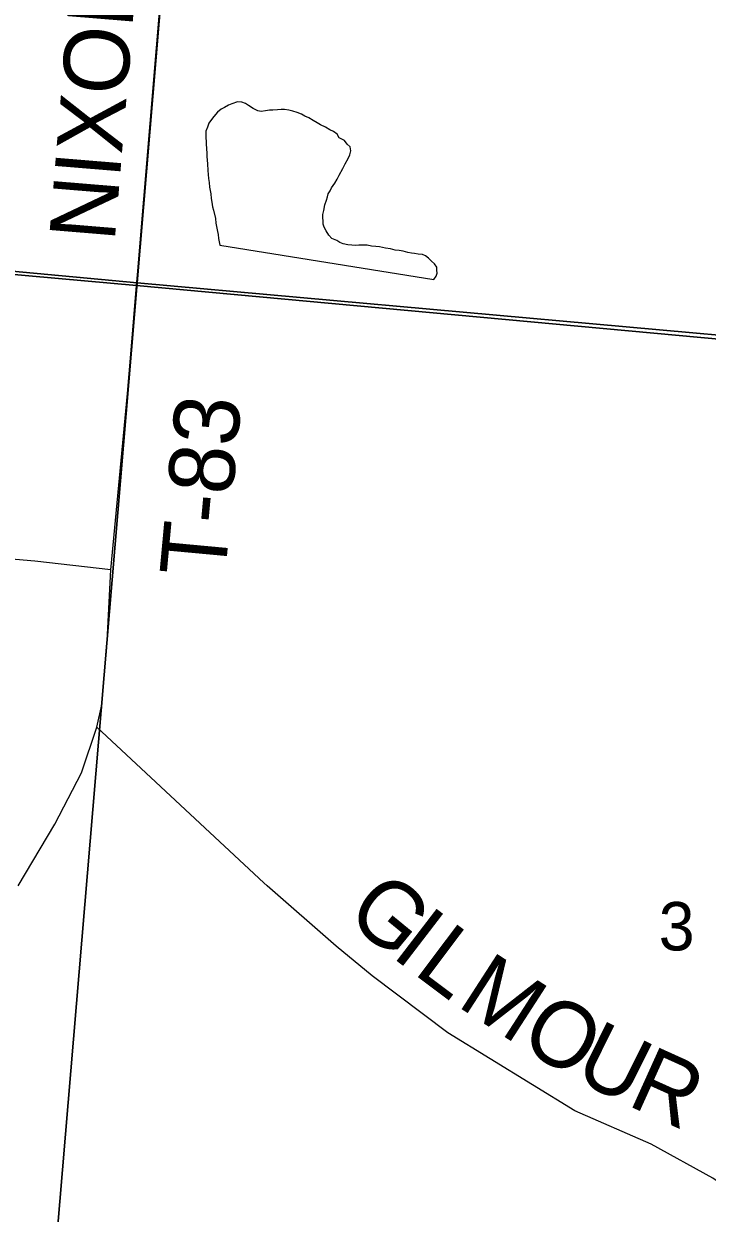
# Model space of a CAD drawing. Extents: x 1310247 to 1664935, y 284496 to 704931.
# Drawn here: x 1511625 to 1514749, y 509226 to 514662 of the extents above; entities that cross this region are included whole.
import ezdxf

# ---------------------------------------------------------------- set-up
doc = ezdxf.new("R2010")
doc.units = 0
for name, color, linetype in [('GM_X_Adjacent_County', 7, 'Continuous'), ('GM_X_County', 7, 'Continuous'), ('GM_X_County_Subdivision_Text', 7, 'Continuous'), ('GM_X_Interstate_Shield', 7, 'Continuous'), ('GM_X_Minor_River', 7, 'Continuous'), ('GM_X_Township_Subdivision', 7, 'Continuous'), ('GM_X_US_Location', 7, 'Continuous')]:
    doc.layers.add(name, color=color, linetype=linetype)

msp = doc.modelspace()

# ---------------------------------------------------------------- linework, layer by layer
at = {"layer": 'GM_X_Adjacent_County'}
for points in [[(1516892.3, 514668), (1516801.3, 514527.4), (1516770.6, 514495.1), (1516689.8, 514445.6), (1516647, 514400.5), (1516478.4, 514204.7), (1516408.9, 514102.6), (1516336.1, 514034.3), (1516262.5, 513920.2), (1516206.4, 513775.3), (1516118.6, 513596.1), (1516046.1, 513423.3), (1515960.6, 513113.8), (1512140, 513465.9), (1508014.5, 513835.1)], [(1508014.5, 513835.1), (1512140, 513465.9), (1515960.6, 513113.8)]]:
    msp.add_lwpolyline(points, dxfattribs=at)
at = {"layer": 'GM_X_County'}
for points in [[(1507180.6, 519609.2), (1512614.9, 519095.5), (1512143.7, 513477.1), (1506637.6, 513990.6)], [(1512143.7, 513477.1), (1511701, 508230.1), (1506128.6, 508801.3), (1506637.6, 513990.6)]]:
    msp.add_lwpolyline(points, close=True, dxfattribs=at)
for points in [[(1516863.5, 514699.1), (1516786.2, 514622.4), (1516701.2, 514559.9), (1516555.4, 514454.5), (1516464, 514374.1), (1516355.9, 514250), (1516308.6, 514176.9), (1516274.9, 514077.4), (1516246.5, 513936), (1516190.7, 513831), (1516076.1, 513681), (1515996.4, 513580.4), (1515948.8, 513485.3), (1515893.9, 513322.2), (1515862.2, 513220.8), (1515868.9, 513142.7), (1512143.7, 513477.1), (1512614.9, 519095.5)], [(1511701, 508230.1), (1512143.7, 513477.1), (1515868.9, 513142.7)]]:
    msp.add_lwpolyline(points, dxfattribs=at)
at = {"layer": 'GM_X_County_Subdivision_Text'}
for points in [[(1512144.1, 513514.8), (1512374.5, 516263.9)], [(1512113.6, 513151.7), (1512140, 513465.9), (1512144.1, 513514.8)], [(1512023.3, 512166.9), (1512098.6, 512972.5), (1512113.6, 513151.7)], [(1512721.9, 510736), (1511958.7, 511446.7)], [(1515971.3, 508360.6), (1515626.3, 508539), (1515525.2, 508648.2), (1515296.7, 508931.8), (1515170.5, 509081.5), (1514993.8, 509232.4), (1514775.4, 509387.2), (1514493.6, 509542), (1514144.2, 509694.9), (1513563.6, 510050.2), (1513217.2, 510311.2), (1513052.4, 510446.2), (1512736.8, 510722.1), (1512721.9, 510736)]]:
    msp.add_lwpolyline(points, dxfattribs=at)
at = {"layer": 'GM_X_Interstate_Shield'}
msp.add_lwpolyline([(1511599.4, 510722.1), (1511766.3, 511003.6), (1511888.6, 511238.3), (1511958.7, 511446.7), (1511981.7, 511549.4), (1512004.3, 511811.2), (1512023.3, 512166.9), (1511676.2, 512205.3), (1511305.4, 512238.1)], dxfattribs=at)
at = {"layer": 'GM_X_Minor_River'}
for points in [[(1513265.1, 513638.6), (1513251.1, 513642.9), (1513235, 513643.2), (1513214.9, 513645.5), (1513194.9, 513649.9), (1513176.8, 513650.3), (1513156.6, 513650.6), (1513140.5, 513648.9), (1513124.4, 513649.2), (1513106.3, 513651.6), (1513084.3, 513656), (1513070.4, 513662.3), (1513056.4, 513670.5), (1513032.5, 513681), (1513018.8, 513695.3), (1513007.1, 513715.6), (1512997.4, 513731.9), (1512993.7, 513746), (1512994.1, 513760.1), (1512992.4, 513776.2), (1512992.7, 513790.2), (1512997.2, 513808.2), (1513001.8, 513834.2), (1513008.3, 513856.2), (1513012.6, 513870.2), (1513017, 513884.2), (1513025.3, 513898.1), (1513031.7, 513912), (1513046.3, 513933.9), (1513056.8, 513951.8), (1513067.2, 513969.6), (1513084, 513999.5), (1513094.6, 514021.4), (1513107.2, 514045.2), (1513115.6, 514063.2), (1513120.1, 514081.2), (1513116.5, 514099.3), (1513102.6, 514111.6), (1513090.9, 514127.9), (1513067.1, 514140.4), (1513057.4, 514156.6), (1513041.5, 514169), (1513023.6, 514177.3), (1513003.8, 514189.7), (1512981.8, 514200.2), (1512965.9, 514208.5), (1512948, 514218.9), (1512928.2, 514231.3), (1512910.3, 514239.7), (1512894.4, 514248), (1512874.4, 514256.4), (1512854.4, 514262.8), (1512836.4, 514267.1), (1512816.3, 514269.5), (1512802.2, 514269.8), (1512784.1, 514268.1), (1512763.9, 514266.5), (1512747.8, 514266.8), (1512729.6, 514263.1), (1512709.5, 514261.4), (1512695.4, 514263.7), (1512673.5, 514274.1), (1512651.7, 514288.6), (1512637.8, 514296.9), (1512621.8, 514303.2), (1512601.7, 514305.6), (1512575.4, 514296), (1512561.1, 514290.2), (1512542.8, 514278.5), (1512526.5, 514270.8), (1512510.1, 514257), (1512493.5, 514237.2), (1512483.1, 514223.4), (1512470.7, 514207.5), (1512464.2, 514189.6), (1512457.8, 514171.6), (1512457.5, 514157.6), (1512457.1, 514139.5), (1512458.8, 514125.4), (1512458.5, 514111.3), (1512460, 514091.2), (1512461.5, 514069.1), (1512461.2, 514055.1), (1512462.9, 514039), (1512464.5, 514020.9), (1512465.8, 513990.7), (1512469, 513954.5), (1512472.6, 513936.3), (1512474.1, 513914.2), (1512479.5, 513884), (1512481.1, 513863.9), (1512484.7, 513845.7), (1512488.2, 513825.6), (1512491.9, 513809.5), (1512501.1, 513771.1), (1512502.7, 513751), (1512506.3, 513734.9), (1512509.8, 513712.7), (1512513.6, 513698.6), (1512515.2, 513680.5), (1512520.5, 513650.5)], [(1512520.5, 513650.5), (1513499.3, 513493.7), (1513509.7, 513507.6), (1513514.1, 513521.6), (1513512.4, 513535.7), (1513512.7, 513549.7), (1513503, 513564), (1513489.1, 513576.3), (1513475.4, 513590.6), (1513461.5, 513600.9), (1513447.6, 513607.1), (1513427.5, 513609.5), (1513411.4, 513611.8), (1513397.4, 513614.1), (1513381.3, 513616.4), (1513359.3, 513622.8), (1513341.3, 513625.2), (1513323.2, 513627.5), (1513301.2, 513633.9), (1513279.1, 513636.3), (1513265.1, 513638.6)]]:
    msp.add_lwpolyline(points, dxfattribs=at)

# ---------------------------------------------------------------- texts
at = {"layer": 'GM_X_Township_Subdivision'}
for s, rotation, p in [('NIXON', 85.2897, (1512040.1, 513661.8)), ('T-83', 84.7102, (1512544.2, 512125.7)), ('G', 320.6762, (1513087.5, 510575.6)), ('I', 322.4898, (1513299.9, 510401.9)), ('L', 323.0587, (1513400.2, 510324.9)), ('M', 327.1241, (1513598.6, 510176.7)), ('O', 328.8584, (1513880.5, 509994.7)), ('U', 333.5201, (1514129.8, 509845.4)), ('R', 335.6783, (1514377.2, 509722.4))]:
    msp.add_text(s, height=300, rotation=rotation, dxfattribs=at).set_placement(p)
at = {"layer": 'GM_X_US_Location'}
msp.add_text('3', height=221, rotation=0, dxfattribs=at).set_placement((1514527.2, 510427.3))

doc.saveas('drawing.dxf')
